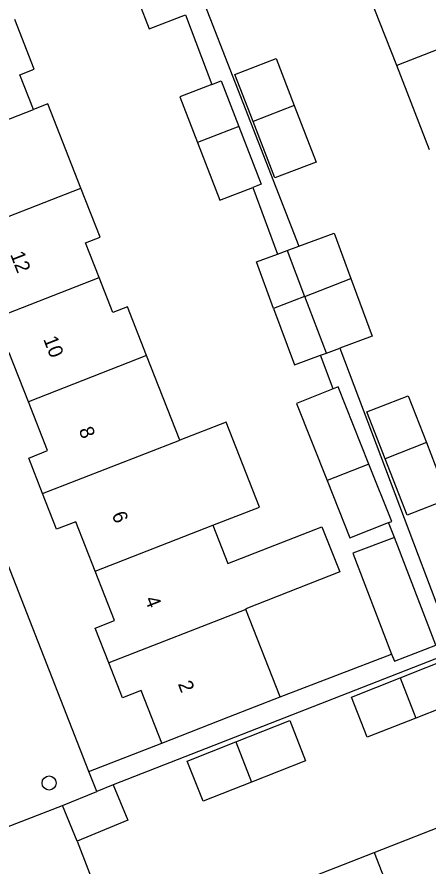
# Model space of a CAD drawing. Extents: x 159689 to 160786, y 387323 to 388339.
# Drawn here: x 160118.9 to 160147.5, y 387810.8 to 387869.9 of the extents above; entities that cross this region are included whole.
import ezdxf

# ---------------------------------------------------------------- set-up
doc = ezdxf.new("R2010")
doc.units = 0
for name, color, linetype in [('IMGEO_Boom', 7, 'Continuous'), ('IMGEO_Groenvoorziening', 7, 'Continuous'), ('IMGEO_Pand', 7, 'Continuous'), ('IMGEO_Pand_nummerreeks', 7, 'Continuous'), ('IMGEO_Rijbaan_lokaal_open', 7, 'Continuous'), ('IMGEO_Voetpad_open', 7, 'Continuous')]:
    doc.layers.add(name, color=color, linetype=linetype)

msp = doc.modelspace()

# ---------------------------------------------------------------- linework, layer by layer
at = {"layer": 'IMGEO_Boom'}
msp.add_circle((160121.125, 387816.549), 0.489, dxfattribs=at)
at = {"layer": 'IMGEO_Groenvoorziening'}
msp.add_lwpolyline([(160123.067, 387812.513), (160126.035, 387804.81)], dxfattribs=at)
at = {"layer": 'IMGEO_Pand'}
for points in [[(160126.653, 387872.76), (160128.097, 387869.031), (160130.605, 387870.002)], [(160145.309, 387866.475), (160143, 387872.379)], [(160120.032, 387863.41), (160119.084, 387865.831), (160120.097, 387866.228), (160118.747, 387869.674)], [(160153.464, 387869.65), (160145.309, 387866.475)], [(160135.311, 387862.583), (160134.05, 387865.841), (160136.926, 387866.954), (160138.184, 387863.701)], [(160147.599, 387860.617), (160145.309, 387866.475)], [(160132.456, 387865.157), (160130.22, 387864.291), (160131.449, 387861.115)], [(160132.456, 387865.157), (160133.095, 387865.404), (160134.321, 387862.237)], [(160123.34, 387857.949), (160121.046, 387863.806), (160120.032, 387863.41)], [(160138.184, 387863.701), (160139.709, 387859.761), (160136.834, 387858.649), (160135.311, 387862.583)], [(160138.184, 387863.701), (160135.311, 387862.583)], [(160111.476, 387860.07), (160120.032, 387863.41)], [(160134.321, 387862.237), (160131.449, 387861.115)], [(160134.321, 387862.237), (160135.879, 387858.212), (160135.309, 387857.991)], [(160131.449, 387861.115), (160133.004, 387857.099), (160135.309, 387857.991)], [(160115.119, 387854.739), (160123.34, 387857.949)], [(160124.61, 387851.721), (160123.66, 387854.147), (160124.674, 387854.543), (160123.34, 387857.949)], [(160138.495, 387853.899), (160140.953, 387854.808), (160142.12, 387851.652)], [(160137.678, 387853.597), (160138.495, 387853.899)], [(160136.741, 387849.566), (160135.543, 387852.807), (160137.025, 387853.355)], [(160137.025, 387853.355), (160137.678, 387853.597)], [(160137.678, 387853.597), (160138.902, 387850.413)], [(160116.058, 387848.382), (160124.61, 387851.721)], [(160127.906, 387846.29), (160126.573, 387849.693), (160125.56, 387849.296), (160124.61, 387851.721)], [(160138.908, 387850.397), (160142.12, 387851.652)], [(160142.12, 387851.652), (160143.602, 387847.645), (160141.351, 387846.812)], [(160138.902, 387850.413), (160136.741, 387849.566)], [(160138.902, 387850.413), (160138.908, 387850.397)], [(160140.418, 387846.467), (160138.908, 387850.397)], [(160136.741, 387849.566), (160138.192, 387845.644), (160140.017, 387846.319)], [(160119.689, 387843.082), (160118.355, 387846.488), (160117.007, 387845.96), (160116.058, 387848.382)], [(160140.418, 387846.467), (160141.351, 387846.812)], [(160127.906, 387846.29), (160119.689, 387843.082)], [(160130.21, 387840.407), (160127.906, 387846.29)], [(160140.017, 387846.319), (160140.418, 387846.467)], [(160140.886, 387843.968), (160138.336, 387842.953), (160140.469, 387837.592)], [(160143.381, 387838.729), (160141.239, 387844.108), (160140.886, 387843.968)], [(160120.674, 387836.685), (160119.705, 387839.16), (160121.023, 387839.676), (160119.689, 387843.082)], [(160144.503, 387839.115), (160143.242, 387842.372), (160146.118, 387843.485), (160147.376, 387840.233)], [(160132.526, 387834.493), (160135.754, 387835.753), (160133.438, 387841.667), (160130.21, 387840.407)], [(160120.674, 387836.685), (160130.21, 387840.407)], [(160147.376, 387840.233), (160148.901, 387836.292), (160146.026, 387835.18), (160144.503, 387839.115)], [(160147.376, 387840.233), (160144.503, 387839.115)], [(160143.381, 387838.729), (160140.469, 387837.592)], [(160144.749, 387834.674), (160144.961, 387834.758), (160143.381, 387838.729)], [(160140.469, 387837.592), (160142.057, 387833.602), (160144.749, 387834.674)], [(160124.333, 387831.296), (160122.987, 387834.734), (160121.644, 387834.209), (160120.674, 387836.685)], [(160124.333, 387831.296), (160132.526, 387834.493)], [(160132.526, 387834.493), (160133.571, 387831.824), (160140.111, 387834.385), (160141.345, 387831.234), (160134.805, 387828.673), (160134.823, 387828.627)], [(160145.159, 387833.643), (160142.268, 387832.535), (160144.956, 387825.523)], [(160144.956, 387825.523), (160145.145, 387825.029), (160148.036, 387826.138), (160145.159, 387833.643)], [(160125.282, 387824.902), (160124.331, 387827.329), (160125.68, 387827.857), (160124.333, 387831.296)], [(160134.823, 387828.627), (160125.282, 387824.902)], [(160137.203, 387822.551), (160134.823, 387828.627)], [(160145.542, 387823.867), (160149.293, 387825.347), (160150.395, 387822.555), (160146.633, 387821.07)], [(160128.973, 387819.328), (160127.54, 387822.986), (160126.233, 387822.474), (160125.282, 387824.902)], [(160146.633, 387821.07), (160143.265, 387819.74), (160142.163, 387822.533), (160145.542, 387823.867)], [(160145.542, 387823.867), (160146.633, 387821.07)], [(160128.973, 387819.328), (160133.629, 387821.151), (160137.203, 387822.551)], [(160134.109, 387819.407), (160137.862, 387820.888), (160138.964, 387818.096), (160135.201, 387816.61)], [(160135.201, 387816.61), (160131.834, 387815.281), (160130.732, 387818.074), (160134.109, 387819.407)], [(160134.109, 387819.407), (160135.201, 387816.61)], [(160125.587, 387816.432), (160126.598, 387813.955), (160123.067, 387812.513)], [(160125.587, 387816.432), (160124.437, 387815.962)], [(160122.055, 387814.989), (160124.437, 387815.962)], [(160123.067, 387812.513), (160122.055, 387814.989)], [(160143.73, 387811.712), (160149.418, 387813.931)], [(160137.986, 387809.472), (160143.73, 387811.712)], [(160143.73, 387811.712), (160146.773, 387803.911)]]:
    msp.add_lwpolyline(points, dxfattribs=at)
at = {"layer": 'IMGEO_Rijbaan_lokaal_open'}
for points in [[(160123.897, 387817.343), (160100.857, 387876.26)], [(160124.437, 387815.962), (160123.897, 387817.343)], [(160118.155, 387813.486), (160122.055, 387814.989)]]:
    msp.add_lwpolyline(points, dxfattribs=at)
at = {"layer": 'IMGEO_Voetpad_open'}
for points in [[(160127.335, 387882.548), (160138.495, 387853.899)], [(160130.605, 387870.002), (160132.456, 387865.157)], [(160135.309, 387857.991), (160137.025, 387853.355)], [(160141.351, 387846.812), (160148.995, 387826.575), (160149.203, 387826.653)], [(160140.886, 387843.968), (160140.017, 387846.319)], [(160145.159, 387833.643), (160144.749, 387834.674)], [(160165.778, 387832.123), (160125.587, 387816.432)], [(160137.203, 387822.551), (160144.956, 387825.523)], [(160123.897, 387817.343), (160128.973, 387819.328)]]:
    msp.add_lwpolyline(points, dxfattribs=at)

# ---------------------------------------------------------------- texts
at = {"layer": 'IMGEO_Pand_nummerreeks'}
for s, rotation, p in [('12', 291.32528, (160118.403, 387853.336)), ('10', 291.32528, (160120.704, 387847.439)), ('8', 291.32297, (160123.172, 387841.118)), ('6', 291.32528, (160125.471, 387835.231)), ('4', 291.32528, (160127.771, 387829.339)), ('2', 291.32297, (160130.07, 387823.449))]:
    msp.add_text(s, height=1, rotation=rotation, dxfattribs=at).set_placement(p)

doc.saveas('drawing.dxf')
